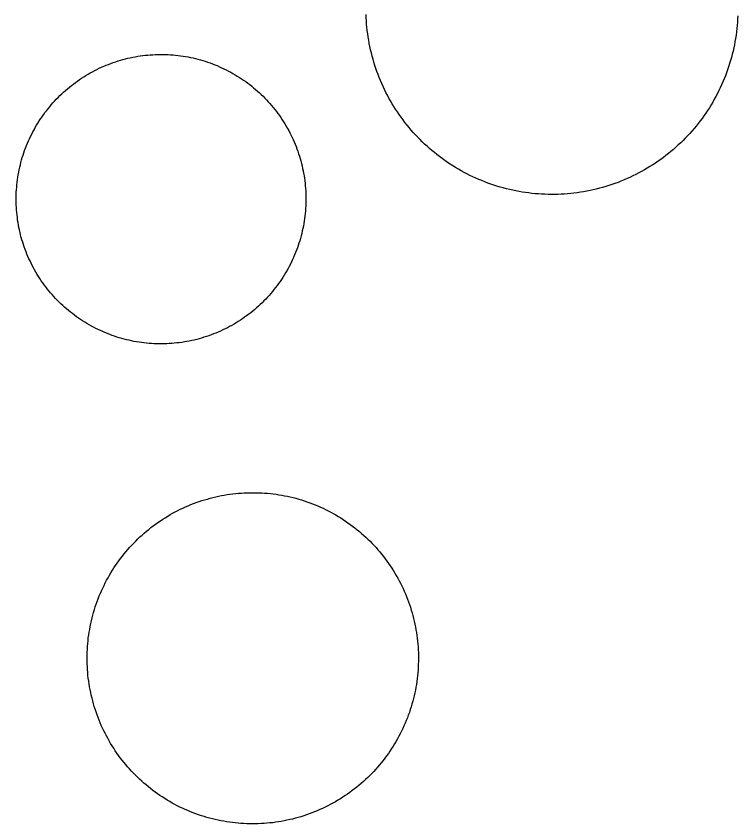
# Model space of a CAD drawing. Extents: x 3651524 to 3689615, y 505651 to 531377.
# Drawn here: x 3675396.54 to 3675424.14, y 514096.07 to 514126.96 of the extents above; entities that cross this region are included whole.
import ezdxf

# ---------------------------------------------------------------- set-up
doc = ezdxf.new("R2010")
doc.units = 0
doc.layers.add('V-DOMW-TANK', color=7, linetype='Continuous')

msp = doc.modelspace()

# ---------------------------------------------------------------- linework, layer by layer
at = {"layer": 'V-DOMW-TANK'}
for points in [[(3675417.87, 514120.187), (3675417.747, 514120.177), (3675417.622, 514120.162), (3675417.499, 514120.154), (3675417.374, 514120.144), (3675417.253, 514120.142), (3675417.126, 514120.138), (3675417.003, 514120.138), (3675416.878, 514120.14), (3675416.756, 514120.144), (3675416.631, 514120.15), (3675416.508, 514120.156), (3675416.383, 514120.166), (3675416.26, 514120.179), (3675416.137, 514120.195), (3675416.014, 514120.211), (3675415.891, 514120.23), (3675415.768, 514120.25), (3675415.646, 514120.273), (3675415.525, 514120.299), (3675415.402, 514120.326), (3675415.285, 514120.353), (3675415.162, 514120.388), (3675415.043, 514120.42), (3675414.925, 514120.457), (3675414.808, 514120.494), (3675414.689, 514120.535), (3675414.572, 514120.576), (3675414.456, 514120.619), (3675414.341, 514120.666), (3675414.226, 514120.713), (3675414.112, 514120.762), (3675413.999, 514120.816), (3675413.888, 514120.869), (3675413.778, 514120.924), (3675413.667, 514120.981), (3675413.559, 514121.043), (3675413.45, 514121.104), (3675413.344, 514121.168), (3675413.239, 514121.231), (3675413.135, 514121.299), (3675413.03, 514121.366), (3675412.93, 514121.438), (3675412.828, 514121.512), (3675412.727, 514121.586), (3675412.631, 514121.661), (3675412.533, 514121.739), (3675412.438, 514121.819), (3675412.344, 514121.899), (3675412.25, 514121.981), (3675412.16, 514122.067), (3675412.07, 514122.151), (3675411.982, 514122.239), (3675411.896, 514122.327), (3675411.81, 514122.419), (3675411.726, 514122.509), (3675411.644, 514122.603), (3675411.564, 514122.698), (3675411.486, 514122.794), (3675411.408, 514122.892), (3675411.332, 514122.991), (3675411.261, 514123.091), (3675411.189, 514123.191), (3675411.117, 514123.294), (3675411.048, 514123.398), (3675410.984, 514123.503), (3675410.919, 514123.609), (3675410.857, 514123.716), (3675410.796, 514123.824), (3675410.737, 514123.935), (3675410.681, 514124.043), (3675410.626, 514124.156), (3675410.571, 514124.266), (3675410.521, 514124.381), (3675410.472, 514124.494), (3675410.425, 514124.608), (3675410.38, 514124.725), (3675410.337, 514124.842), (3675410.296, 514124.959), (3675410.257, 514125.075), (3675410.22, 514125.194), (3675410.186, 514125.313), (3675410.153, 514125.434), (3675410.122, 514125.553), (3675410.093, 514125.673), (3675410.067, 514125.796), (3675410.042, 514125.917), (3675410.02, 514126.04), (3675409.999, 514126.163), (3675409.983, 514126.284), (3675409.966, 514126.407), (3675409.952, 514126.532), (3675409.942, 514126.654), (3675409.932, 514126.779), (3675409.926, 514126.902), (3675409.919, 514127.027)], [(3675424.135, 514126.976), (3675424.128, 514126.851), (3675424.12, 514126.726), (3675424.112, 514126.603), (3675424.098, 514126.48), (3675424.083, 514126.355), (3675424.067, 514126.233), (3675424.049, 514126.108), (3675424.026, 514125.989), (3675424.003, 514125.866), (3675423.979, 514125.745), (3675423.95, 514125.624), (3675423.922, 514125.503), (3675423.891, 514125.383), (3675423.856, 514125.264), (3675423.821, 514125.145), (3675423.784, 514125.026), (3675423.743, 514124.91), (3675423.702, 514124.793), (3675423.657, 514124.676), (3675423.612, 514124.561), (3675423.563, 514124.447), (3675423.516, 514124.332), (3675423.463, 514124.219), (3675423.408, 514124.109), (3675423.352, 514123.998), (3675423.295, 514123.888), (3675423.235, 514123.779), (3675423.174, 514123.67), (3675423.111, 514123.564), (3675423.045, 514123.457), (3675422.979, 514123.353), (3675422.91, 514123.251), (3675422.838, 514123.148), (3675422.766, 514123.048), (3675422.693, 514122.948), (3675422.617, 514122.851), (3675422.539, 514122.753), (3675422.459, 514122.659), (3675422.377, 514122.565), (3675422.295, 514122.47), (3675422.211, 514122.38), (3675422.125, 514122.29), (3675422.039, 514122.204), (3675421.949, 514122.116), (3675421.859, 514122.03), (3675421.767, 514121.946), (3675421.675, 514121.864), (3675421.579, 514121.784), (3675421.484, 514121.706), (3675421.386, 514121.629), (3675421.288, 514121.555), (3675421.19, 514121.481), (3675421.087, 514121.409), (3675420.983, 514121.34), (3675420.88, 514121.27), (3675420.776, 514121.205), (3675420.669, 514121.139), (3675420.561, 514121.078), (3675420.454, 514121.016), (3675420.344, 514120.959), (3675420.235, 514120.902), (3675420.123, 514120.846), (3675420.01, 514120.793), (3675419.897, 514120.744), (3675419.783, 514120.693), (3675419.666, 514120.646), (3675419.553, 514120.601), (3675419.436, 514120.558), (3675419.32, 514120.517), (3675419.201, 514120.478), (3675419.082, 514120.441), (3675418.963, 514120.406), (3675418.845, 514120.373), (3675418.724, 514120.342), (3675418.603, 514120.314), (3675418.482, 514120.287), (3675418.359, 514120.263), (3675418.238, 514120.242), (3675418.115, 514120.222), (3675417.993, 514120.203), (3675417.87, 514120.187)], [(3675397.474, 514123.029), (3675397.529, 514123.109), (3675397.584, 514123.189), (3675397.642, 514123.267), (3675397.701, 514123.343), (3675397.76, 514123.419), (3675397.822, 514123.494), (3675397.883, 514123.568), (3675397.947, 514123.64), (3675398.012, 514123.711), (3675398.076, 514123.785), (3675398.145, 514123.851), (3675398.215, 514123.92), (3675398.285, 514123.986), (3675398.356, 514124.053), (3675398.428, 514124.117), (3675398.502, 514124.18), (3675398.576, 514124.242), (3675398.651, 514124.301), (3675398.727, 514124.361), (3675398.805, 514124.42), (3675398.881, 514124.475), (3675398.963, 514124.531), (3675399.042, 514124.584), (3675399.124, 514124.637), (3675399.206, 514124.688), (3675399.29, 514124.74), (3675399.374, 514124.785), (3675399.458, 514124.832), (3675399.544, 514124.877), (3675399.63, 514124.92), (3675399.716, 514124.963), (3675399.804, 514125.004), (3675399.894, 514125.043), (3675399.982, 514125.08), (3675400.073, 514125.114), (3675400.163, 514125.149), (3675400.253, 514125.182), (3675400.345, 514125.213), (3675400.437, 514125.243), (3675400.529, 514125.27), (3675400.624, 514125.297), (3675400.716, 514125.321), (3675400.81, 514125.346), (3675400.904, 514125.366), (3675400.998, 514125.387), (3675401.095, 514125.405), (3675401.189, 514125.422), (3675401.285, 514125.436), (3675401.381, 514125.448), (3675401.475, 514125.46), (3675401.574, 514125.471), (3675401.67, 514125.477), (3675401.766, 514125.485), (3675401.863, 514125.489), (3675401.959, 514125.491), (3675402.055, 514125.493), (3675402.153, 514125.493), (3675402.25, 514125.491), (3675402.346, 514125.487), (3675402.442, 514125.481), (3675402.538, 514125.475), (3675402.635, 514125.467), (3675402.731, 514125.456), (3675402.827, 514125.444), (3675402.923, 514125.43), (3675403.018, 514125.413), (3675403.114, 514125.397), (3675403.208, 514125.379), (3675403.302, 514125.358), (3675403.396, 514125.336), (3675403.491, 514125.313), (3675403.583, 514125.286), (3675403.677, 514125.26), (3675403.769, 514125.231), (3675403.861, 514125.2), (3675403.954, 514125.17), (3675404.044, 514125.137), (3675404.134, 514125.102), (3675404.222, 514125.067), (3675404.312, 514125.026), (3675404.398, 514124.987), (3675404.486, 514124.948), (3675404.574, 514124.903), (3675404.66, 514124.858), (3675404.744, 514124.813), (3675404.828, 514124.766), (3675404.912, 514124.717), (3675404.994, 514124.668), (3675405.076, 514124.617), (3675405.158, 514124.563), (3675405.238, 514124.508), (3675405.318, 514124.453), (3675405.395, 514124.395), (3675405.471, 514124.338), (3675405.547, 514124.279), (3675405.621, 514124.217), (3675405.696, 514124.154), (3675405.768, 514124.09), (3675405.84, 514124.027), (3675405.911, 514123.959)], [(3675405.911, 514123.959), (3675405.981, 514123.892), (3675406.049, 514123.824), (3675406.114, 514123.752), (3675406.18, 514123.683), (3675406.245, 514123.611), (3675406.307, 514123.537), (3675406.37, 514123.464), (3675406.43, 514123.388), (3675406.489, 514123.312), (3675406.548, 514123.234), (3675406.604, 514123.158), (3675406.659, 514123.077), (3675406.712, 514122.997), (3675406.765, 514122.917), (3675406.817, 514122.835), (3675406.866, 514122.751), (3675406.913, 514122.667), (3675406.96, 514122.583), (3675407.005, 514122.497), (3675407.048, 514122.413), (3675407.091, 514122.321), (3675407.13, 514122.237), (3675407.169, 514122.147), (3675407.208, 514122.059), (3675407.243, 514121.969), (3675407.277, 514121.878), (3675407.31, 514121.788), (3675407.341, 514121.694), (3675407.37, 514121.604), (3675407.398, 514121.512), (3675407.425, 514121.42), (3675407.449, 514121.326), (3675407.472, 514121.231), (3675407.492, 514121.137), (3675407.513, 514121.043), (3675407.529, 514120.949), (3675407.548, 514120.852), (3675407.562, 514120.758), (3675407.574, 514120.662), (3675407.587, 514120.566), (3675407.597, 514120.469), (3675407.605, 514120.373), (3675407.611, 514120.277), (3675407.615, 514120.181), (3675407.617, 514120.084), (3675407.622, 514119.988), (3675407.622, 514119.89), (3675407.617, 514119.794), (3675407.613, 514119.699), (3675407.607, 514119.601), (3675407.601, 514119.505), (3675407.589, 514119.409), (3675407.581, 514119.312), (3675407.568, 514119.216), (3675407.554, 514119.122), (3675407.54, 514119.026), (3675407.521, 514118.931), (3675407.503, 514118.835), (3675407.482, 514118.741), (3675407.46, 514118.647), (3675407.437, 514118.555), (3675407.413, 514118.46), (3675407.384, 514118.368), (3675407.355, 514118.276), (3675407.325, 514118.184), (3675407.294, 514118.092), (3675407.259, 514118.002), (3675407.224, 514117.912), (3675407.187, 514117.823), (3675407.15, 514117.733), (3675407.11, 514117.645), (3675407.069, 514117.557), (3675407.026, 514117.471), (3675406.983, 514117.385), (3675406.935, 514117.301), (3675406.888, 514117.215), (3675406.841, 514117.135), (3675406.79, 514117.049), (3675406.739, 514116.967), (3675406.686, 514116.888), (3675406.63, 514116.808), (3675406.575, 514116.728), (3675406.518, 514116.65), (3675406.46, 514116.574), (3675406.399, 514116.498), (3675406.339, 514116.423), (3675406.276, 514116.349), (3675406.212, 514116.277), (3675406.147, 514116.206), (3675406.081, 514116.134), (3675406.014, 514116.064), (3675405.944, 514115.997), (3675405.875, 514115.931), (3675405.805, 514115.866), (3675405.731, 514115.8), (3675405.66, 514115.737), (3675405.584, 514115.675), (3675405.51, 514115.616), (3675405.432, 514115.556), (3675405.352, 514115.497)], [(3675397.111, 514117.506), (3675397.07, 514117.594), (3675397.029, 514117.68), (3675396.99, 514117.768), (3675396.953, 514117.858), (3675396.917, 514117.948), (3675396.882, 514118.038), (3675396.849, 514118.129), (3675396.818, 514118.221), (3675396.79, 514118.313), (3675396.761, 514118.405), (3675396.734, 514118.497), (3675396.71, 514118.591), (3675396.687, 514118.686), (3675396.667, 514118.78), (3675396.644, 514118.874), (3675396.628, 514118.968), (3675396.611, 514119.065), (3675396.597, 514119.159), (3675396.585, 514119.255), (3675396.573, 514119.351), (3675396.564, 514119.448), (3675396.558, 514119.544), (3675396.55, 514119.64), (3675396.544, 514119.736), (3675396.542, 514119.833), (3675396.54, 514119.929), (3675396.542, 514120.025), (3675396.544, 514120.123), (3675396.546, 514120.22), (3675396.552, 514120.316), (3675396.56, 514120.412), (3675396.568, 514120.508), (3675396.579, 514120.605), (3675396.591, 514120.701), (3675396.605, 514120.795), (3675396.62, 514120.889), (3675396.638, 514120.986), (3675396.657, 514121.082), (3675396.677, 514121.176), (3675396.7, 514121.27), (3675396.722, 514121.362), (3675396.749, 514121.459), (3675396.775, 514121.549), (3675396.804, 514121.641), (3675396.835, 514121.733), (3675396.865, 514121.825), (3675396.9, 514121.915), (3675396.935, 514122.005), (3675396.972, 514122.094), (3675397.009, 514122.184), (3675397.05, 514122.272), (3675397.091, 514122.358), (3675397.134, 514122.446), (3675397.177, 514122.53), (3675397.224, 514122.616), (3675397.271, 514122.702), (3675397.32, 514122.784), (3675397.369, 514122.868), (3675397.422, 514122.948), (3675397.474, 514123.029)], [(3675405.352, 514115.497), (3675405.277, 514115.442), (3675405.197, 514115.386), (3675405.117, 514115.333), (3675405.035, 514115.28), (3675404.953, 514115.229), (3675404.871, 514115.179), (3675404.785, 514115.132), (3675404.701, 514115.085), (3675404.615, 514115.04), (3675404.529, 514114.997), (3675404.443, 514114.954), (3675404.355, 514114.913), (3675404.267, 514114.874), (3675404.177, 514114.835), (3675404.087, 514114.801), (3675403.997, 514114.768), (3675403.906, 514114.735), (3675403.814, 514114.704), (3675403.722, 514114.674), (3675403.63, 514114.647), (3675403.536, 514114.62), (3675403.444, 514114.596), (3675403.349, 514114.571), (3675403.255, 514114.551), (3675403.161, 514114.53), (3675403.065, 514114.512), (3675402.971, 514114.495), (3675402.874, 514114.481), (3675402.778, 514114.469), (3675402.682, 514114.457), (3675402.585, 514114.446), (3675402.489, 514114.438), (3675402.393, 514114.432), (3675402.297, 514114.428), (3675402.2, 514114.426), (3675402.104, 514114.424), (3675402.008, 514114.424), (3675401.91, 514114.426), (3675401.813, 514114.43), (3675401.717, 514114.436), (3675401.621, 514114.442), (3675401.525, 514114.448), (3675401.428, 514114.461), (3675401.332, 514114.473), (3675401.24, 514114.487), (3675401.142, 514114.504), (3675401.045, 514114.52), (3675400.951, 514114.541), (3675400.857, 514114.559), (3675400.763, 514114.581), (3675400.669, 514114.604), (3675400.576, 514114.631), (3675400.482, 514114.657), (3675400.39, 514114.686), (3675400.3, 514114.717), (3675400.208, 514114.749), (3675400.118, 514114.78), (3675400.028, 514114.815), (3675399.937, 514114.852), (3675399.849, 514114.891), (3675399.761, 514114.93), (3675399.673, 514114.971), (3675399.587, 514115.014), (3675399.501, 514115.059), (3675399.415, 514115.104), (3675399.331, 514115.151), (3675399.247, 514115.2), (3675399.165, 514115.249), (3675399.083, 514115.3), (3675399.004, 514115.354), (3675398.922, 514115.409), (3675398.844, 514115.462), (3675398.766, 514115.521), (3675398.688, 514115.579), (3675398.612, 514115.638), (3675398.537, 514115.7), (3675398.463, 514115.763), (3675398.391, 514115.827), (3675398.32, 514115.89), (3675398.25, 514115.958), (3675398.18, 514116.023), (3675398.113, 514116.093), (3675398.045, 514116.163), (3675397.98, 514116.234), (3675397.914, 514116.306), (3675397.853, 514116.378), (3675397.789, 514116.453), (3675397.73, 514116.527), (3675397.67, 514116.605), (3675397.613, 514116.683), (3675397.556, 514116.761), (3675397.5, 514116.84), (3675397.447, 514116.92), (3675397.394, 514117), (3675397.345, 514117.082), (3675397.296, 514117.166), (3675397.246, 514117.25), (3675397.199, 514117.334), (3675397.154, 514117.42), (3675397.111, 514117.506)], [(3675401.359, 514107.11), (3675401.439, 514107.184), (3675401.523, 514107.256), (3675401.609, 514107.325), (3675401.695, 514107.395), (3675401.783, 514107.463), (3675401.871, 514107.528), (3675401.961, 514107.59), (3675402.053, 514107.655), (3675402.145, 514107.715), (3675402.239, 514107.774), (3675402.334, 514107.831), (3675402.428, 514107.891), (3675402.524, 514107.942), (3675402.622, 514107.995), (3675402.721, 514108.046), (3675402.817, 514108.095), (3675402.919, 514108.143), (3675403.02, 514108.186), (3675403.12, 514108.233), (3675403.222, 514108.274), (3675403.327, 514108.315), (3675403.429, 514108.353), (3675403.536, 514108.39), (3675403.638, 514108.427), (3675403.745, 514108.458), (3675403.851, 514108.489), (3675403.958, 514108.519), (3675404.064, 514108.544), (3675404.171, 514108.573), (3675404.281, 514108.595), (3675404.388, 514108.618), (3675404.496, 514108.638), (3675404.605, 514108.657), (3675404.715, 514108.671), (3675404.824, 514108.685), (3675404.935, 514108.698), (3675405.045, 514108.71), (3675405.156, 514108.718), (3675405.262, 514108.722), (3675405.375, 514108.728), (3675405.485, 514108.732), (3675405.596, 514108.732), (3675405.707, 514108.73), (3675405.817, 514108.728), (3675405.928, 514108.722), (3675406.04, 514108.716), (3675406.149, 514108.708), (3675406.26, 514108.698), (3675406.366, 514108.683), (3675406.479, 514108.669), (3675406.587, 514108.653), (3675406.694, 514108.636), (3675406.804, 514108.614), (3675406.913, 514108.593), (3675407.021, 514108.569), (3675407.128, 514108.542), (3675407.236, 514108.517), (3675407.343, 514108.485), (3675407.447, 514108.454), (3675407.554, 514108.419), (3675407.658, 514108.384), (3675407.763, 514108.347), (3675407.865, 514108.308), (3675407.97, 514108.267), (3675408.07, 514108.224), (3675408.172, 514108.181), (3675408.273, 514108.134), (3675408.373, 514108.087), (3675408.471, 514108.04), (3675408.57, 514107.987), (3675408.666, 514107.934), (3675408.762, 514107.88), (3675408.859, 514107.823), (3675408.953, 514107.766), (3675409.045, 514107.706), (3675409.137, 514107.645), (3675409.227, 514107.581), (3675409.317, 514107.518), (3675409.407, 514107.452), (3675409.493, 514107.385), (3675409.581, 514107.315), (3675409.665, 514107.246), (3675409.749, 514107.172), (3675409.833, 514107.1), (3675409.913, 514107.026), (3675409.993, 514106.949), (3675410.073, 514106.871), (3675410.151, 514106.793), (3675410.227, 514106.711), (3675410.3, 514106.631), (3675410.374, 514106.549), (3675410.446, 514106.463), (3675410.515, 514106.377), (3675410.585, 514106.291), (3675410.651, 514106.203), (3675410.718, 514106.115), (3675410.78, 514106.025), (3675410.843, 514105.933), (3675410.904, 514105.841), (3675410.964, 514105.748)], [(3675399.391, 514101.091), (3675399.368, 514101.198), (3675399.348, 514101.306), (3675399.331, 514101.417), (3675399.313, 514101.525), (3675399.298, 514101.636), (3675399.286, 514101.745), (3675399.276, 514101.855), (3675399.268, 514101.966), (3675399.262, 514102.076), (3675399.257, 514102.187), (3675399.253, 514102.298), (3675399.253, 514102.408), (3675399.253, 514102.517), (3675399.257, 514102.627), (3675399.262, 514102.738), (3675399.272, 514102.848), (3675399.278, 514102.959), (3675399.288, 514103.07), (3675399.298, 514103.176), (3675399.317, 514103.289), (3675399.333, 514103.397), (3675399.352, 514103.504), (3675399.372, 514103.616), (3675399.393, 514103.723), (3675399.417, 514103.832), (3675399.444, 514103.94), (3675399.47, 514104.047), (3675399.501, 514104.153), (3675399.532, 514104.26), (3675399.567, 514104.364), (3675399.602, 514104.468), (3675399.638, 514104.573), (3675399.677, 514104.677), (3675399.716, 514104.78), (3675399.761, 514104.882), (3675399.804, 514104.982), (3675399.851, 514105.083), (3675399.899, 514105.183), (3675399.948, 514105.281), (3675399.999, 514105.38), (3675400.052, 514105.476), (3675400.107, 514105.572), (3675400.163, 514105.669), (3675400.22, 514105.763), (3675400.279, 514105.855), (3675400.341, 514105.947), (3675400.404, 514106.039), (3675400.468, 514106.131), (3675400.533, 514106.217), (3675400.601, 514106.305), (3675400.671, 514106.392), (3675400.74, 514106.475), (3675400.814, 514106.559), (3675400.886, 514106.643), (3675400.961, 514106.727), (3675401.037, 514106.805), (3675401.115, 514106.883), (3675401.195, 514106.961), (3675401.275, 514107.037), (3675401.359, 514107.11)], [(3675410.964, 514105.748), (3675411.021, 514105.654), (3675411.076, 514105.558), (3675411.132, 514105.462), (3675411.185, 514105.365), (3675411.234, 514105.267), (3675411.285, 514105.167), (3675411.332, 514105.066), (3675411.376, 514104.968), (3675411.421, 514104.866), (3675411.464, 514104.763), (3675411.505, 514104.661), (3675411.543, 514104.557), (3675411.578, 514104.452), (3675411.617, 514104.348), (3675411.648, 514104.241), (3675411.679, 514104.137), (3675411.707, 514104.03), (3675411.734, 514103.922), (3675411.761, 514103.815), (3675411.785, 514103.707), (3675411.808, 514103.598), (3675411.826, 514103.489), (3675411.844, 514103.381), (3675411.861, 514103.272), (3675411.875, 514103.162), (3675411.888, 514103.051), (3675411.898, 514102.943), (3675411.906, 514102.832), (3675411.912, 514102.721), (3675411.918, 514102.613), (3675411.92, 514102.5), (3675411.922, 514102.39), (3675411.92, 514102.279), (3675411.916, 514102.169), (3675411.912, 514102.058), (3675411.906, 514101.947), (3675411.896, 514101.839), (3675411.885, 514101.728), (3675411.873, 514101.618), (3675411.859, 514101.509), (3675411.842, 514101.398), (3675411.826, 514101.29), (3675411.804, 514101.181), (3675411.781, 514101.073), (3675411.756, 514100.964), (3675411.732, 514100.858), (3675411.703, 514100.751), (3675411.672, 514100.645), (3675411.642, 514100.538), (3675411.609, 514100.436), (3675411.574, 514100.327), (3675411.535, 514100.227), (3675411.498, 514100.121), (3675411.457, 514100.018), (3675411.414, 514099.916), (3675411.369, 514099.815), (3675411.324, 514099.713), (3675411.275, 514099.615), (3675411.226, 514099.514), (3675411.175, 514099.418), (3675411.122, 514099.32), (3675411.068, 514099.224), (3675411.011, 514099.129), (3675410.954, 514099.035), (3675410.894, 514098.941), (3675410.833, 514098.849), (3675410.771, 514098.759), (3675410.706, 514098.669), (3675410.64, 514098.58), (3675410.571, 514098.492), (3675410.503, 514098.404), (3675410.433, 514098.32), (3675410.362, 514098.236), (3675410.288, 514098.154), (3675410.212, 514098.073), (3675410.136, 514097.993), (3675410.059, 514097.913), (3675409.981, 514097.837), (3675409.901, 514097.761), (3675409.819, 514097.685), (3675409.735, 514097.612), (3675409.651, 514097.54), (3675409.565, 514097.47), (3675409.479, 514097.403), (3675409.391, 514097.335), (3675409.303, 514097.27), (3675409.213, 514097.204), (3675409.121, 514097.143), (3675409.028, 514097.081), (3675408.936, 514097.022), (3675408.844, 514096.965), (3675408.746, 514096.909), (3675408.65, 514096.854), (3675408.553, 514096.803), (3675408.453, 514096.752), (3675408.355, 514096.702), (3675408.256, 514096.655), (3675408.154, 514096.608), (3675408.054, 514096.565), (3675407.951, 514096.522)], [(3675407.951, 514096.522), (3675407.849, 514096.481), (3675407.744, 514096.444), (3675407.64, 514096.41), (3675407.536, 514096.373), (3675407.431, 514096.338), (3675407.325, 514096.307), (3675407.218, 514096.278), (3675407.11, 514096.25), (3675407.003, 514096.225), (3675406.894, 514096.201), (3675406.784, 514096.18), (3675406.677, 514096.16), (3675406.569, 514096.141), (3675406.46, 514096.125), (3675406.35, 514096.109), (3675406.239, 514096.098), (3675406.131, 514096.088), (3675406.02, 514096.082), (3675405.909, 514096.074), (3675405.799, 514096.068), (3675405.688, 514096.065), (3675405.578, 514096.065), (3675405.467, 514096.065), (3675405.356, 514096.07), (3675405.246, 514096.074), (3675405.135, 514096.082), (3675405.027, 514096.09), (3675404.916, 514096.1), (3675404.806, 514096.113), (3675404.699, 514096.127), (3675404.586, 514096.143), (3675404.478, 514096.162), (3675404.371, 514096.182), (3675404.261, 514096.205), (3675404.152, 514096.231), (3675404.046, 514096.254), (3675403.939, 514096.283), (3675403.831, 514096.313), (3675403.726, 514096.344), (3675403.622, 514096.377), (3675403.515, 514096.412), (3675403.413, 514096.451), (3675403.308, 514096.489), (3675403.208, 514096.526), (3675403.104, 514096.571), (3675403.003, 514096.618), (3675402.901, 514096.661), (3675402.803, 514096.709), (3675402.702, 514096.76), (3675402.606, 514096.811), (3675402.508, 514096.862), (3675402.411, 514096.917), (3675402.317, 514096.973), (3675402.221, 514097.032), (3675402.129, 514097.092), (3675402.037, 514097.155), (3675401.947, 514097.212), (3675401.856, 514097.28), (3675401.768, 514097.345), (3675401.68, 514097.413), (3675401.594, 514097.481), (3675401.508, 514097.552), (3675401.424, 514097.624), (3675401.342, 514097.698), (3675401.26, 514097.771), (3675401.181, 514097.849), (3675401.101, 514097.925), (3675401.025, 514098.005), (3675400.949, 514098.085), (3675400.873, 514098.169), (3675400.8, 514098.249), (3675400.728, 514098.335), (3675400.658, 514098.419), (3675400.591, 514098.507), (3675400.521, 514098.593), (3675400.458, 514098.683), (3675400.394, 514098.773), (3675400.331, 514098.863), (3675400.269, 514098.955), (3675400.21, 514099.049), (3675400.152, 514099.144), (3675400.097, 514099.24), (3675400.042, 514099.336), (3675399.991, 514099.432), (3675399.939, 514099.531), (3675399.89, 514099.627), (3675399.843, 514099.729), (3675399.796, 514099.83), (3675399.753, 514099.932), (3675399.71, 514100.035), (3675399.671, 514100.137), (3675399.632, 514100.239), (3675399.595, 514100.346), (3675399.561, 514100.45), (3675399.528, 514100.555), (3675399.495, 514100.661), (3675399.466, 514100.768), (3675399.44, 514100.874), (3675399.413, 514100.983), (3675399.391, 514101.091)]]:
    msp.add_lwpolyline(points, dxfattribs=at)

doc.saveas('drawing.dxf')
